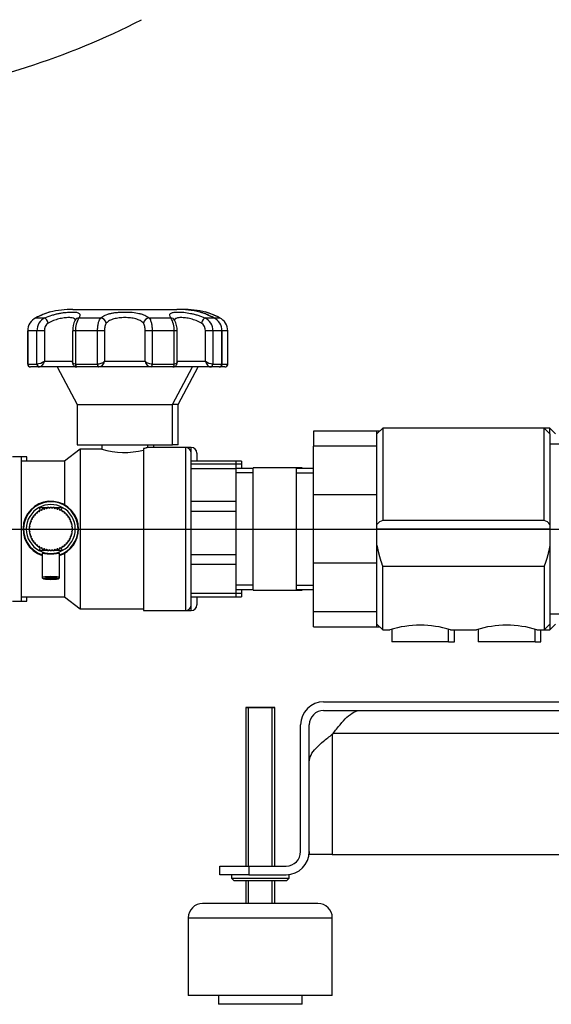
# Model space of a CAD drawing. Extents: x -132501 to 411300, y -42818 to 427495.
# Tile 322 of 330: x 250614 to 250798, y 242844 to 243186. Entities that reach past the tile are written whole.
import ezdxf

# ---------------------------------------------------------------- set-up
doc = ezdxf.new("R2010")
doc.units = 0
doc.header["$LTSCALE"] = 50
doc.linetypes.add('CENTER2', pattern=[28.575, 19.05, -3.175, 3.175, -3.175])
for name, color, linetype in [('1_ZOLL_OVALFLANS', 7, 'CONTINUOUS'), ('91040183_---', 7, 'CONTINUOUS'), ('96052833_-_FT_DO', 7, 'CONTINUOUS'), ('96055565_-_VIBRA', 7, 'CONTINUOUS'), ('96308586', 7, 'CONTINUOUS'), ('96400418_FT_STRE', 7, 'CONTINUOUS'), ('96871164_DD_18_P', 7, 'CONTINUOUS'), ('97823497_-_HAHN-', 7, 'CONTINUOUS'), ('97823500_-_VENTI', 7, 'CONTINUOUS'), ('__DEFILE04.EMEA.', 7, 'CONTINUOUS'), ('BOLZEN_DIN_976_1', 7, 'CONTINUOUS'), ('CRIE_5-4_A_FLEXI', 7, 'CONTINUOUS'), ('Default', 7, 'CONTINUOUS'), ('SCHEIBE_DIN_125_', 7, 'CONTINUOUS')]:
    doc.layers.add(name, color=color, linetype=linetype)

# ---------------------------------------------------------------- blocks, each defined once
blk = doc.blocks.new('SEANNOT_GROUP4')
at = {"layer": 'Default', "color": 7, "linetype": 'CENTER2'}
blk.add_line((208.968, 171.896), (280.868, 171.896), dxfattribs=at)
blk = doc.blocks.new('SE2')
at = {"layer": '1_ZOLL_OVALFLANS', "color": 7, "linetype": 'Continuous'}
for p, q in [((231.618, 175.296), (231.618, 174.772)), ((233.818, 175.296), (231.618, 175.296)), ((233.818, 174.772), (233.818, 175.296)), ((231.618, 173.08), (231.618, 174.772)), ((233.818, 174.772), (231.618, 174.772)), ((233.818, 173.08), (233.818, 174.772)), ((231.618, 170.712), (231.618, 173.08)), ((233.818, 173.08), (231.618, 173.08)), ((233.818, 170.712), (233.818, 173.08)), ((231.618, 169.02), (231.618, 170.712)), ((233.818, 170.712), (231.618, 170.712)), ((233.818, 169.02), (233.818, 170.712)), ((231.618, 168.496), (231.618, 169.02)), ((233.818, 169.02), (231.618, 169.02)), ((233.818, 168.496), (233.818, 169.02)), ((231.618, 168.496), (233.818, 168.496))]:
    blk.add_line(p, q, dxfattribs=at)
at = {"layer": '91040183_---', "color": 7, "linetype": 'Continuous'}
for p, q in [((234.018, 175.396), (233.818, 175.196)), ((234.018, 175.396), (234.018, 172.189)), ((239.618, 175.396), (234.018, 175.396)), ((239.618, 172.189), (239.618, 175.396)), ((239.818, 175.196), (239.618, 175.396)), ((239.818, 175.196), (239.818, 172.056)), ((239.618, 172.189), (234.018, 172.189)), ((239.818, 172.056), (239.818, 171.896)), ((239.818, 171.896), (233.818, 171.896)), ((239.818, 171.896), (239.818, 171.324)), ((239.818, 171.324), (239.818, 168.596)), ((234.018, 168.396), (234.018, 170.597)), ((239.618, 170.597), (234.018, 170.597)), ((239.618, 170.597), (239.618, 168.396)), ((233.818, 168.596), (234.018, 168.396)), ((239.618, 168.396), (239.818, 168.596)), ((234.018, 168.396), (234.268, 168.396)), ((234.333, 168.414), (234.333, 167.976)), ((236.303, 167.976), (236.303, 168.415)), ((236.368, 168.396), (237.268, 168.396)), ((237.333, 168.414), (237.333, 167.976)), ((239.303, 167.976), (239.303, 168.415)), ((239.368, 168.396), (239.618, 168.396)), ((236.303, 167.976), (234.333, 167.976)), ((239.303, 167.976), (237.333, 167.976))]:
    blk.add_line(p, q, dxfattribs=at)
for centre, radius, start, end in [((234.085, 171.873), 0.323, 101.8952, 145.5971), ((239.552, 171.873), 0.323, 34.4029, 78.1048), ((235.318, 165.054), 3.503, 72.5581, 107.4419), ((238.318, 165.054), 3.503, 72.5581, 107.4419)]:
    blk.add_arc(centre, radius, start, end, dxfattribs=at)
for points in [[(233.818, 171.324), (233.843, 171.184), (233.874, 171.042), (233.914, 170.897), (233.962, 170.749), (234.018, 170.597)], [(239.818, 171.324), (239.794, 171.184), (239.762, 171.042), (239.723, 170.897), (239.675, 170.749), (239.618, 170.597)]]:
    blk.add_open_spline(points, degree=5, dxfattribs=at)
at = {"layer": '96052833_-_FT_DO', "color": 7, "linetype": 'Continuous'}
for p, q in [((229.518, 173.991), (228.918, 173.991)), ((229.518, 169.776), (229.518, 174.016)), ((231.018, 174.016), (229.518, 174.016)), ((231.018, 174.016), (231.018, 169.776)), ((231.618, 173.991), (231.018, 173.991)), ((229.518, 173.844), (228.918, 173.844)), ((231.018, 173.844), (231.618, 173.844)), ((229.518, 169.948), (228.918, 169.948)), ((231.018, 169.948), (231.618, 169.948)), ((228.918, 169.8), (229.518, 169.8)), ((229.518, 169.776), (231.018, 169.776)), ((231.018, 169.8), (231.618, 169.8))]:
    blk.add_line(p, q, dxfattribs=at)
at = {"layer": '96055565_-_VIBRA', "color": 7, "linetype": 'Continuous'}
for p, q in [((231.768, 158.896), (227.768, 158.896)), ((227.268, 158.396), (232.268, 158.396)), ((227.268, 158.396), (227.268, 155.696)), ((232.268, 155.696), (232.268, 158.396)), ((232.268, 155.696), (227.268, 155.696)), ((228.318, 155.696), (228.318, 155.396)), ((231.218, 155.396), (231.218, 155.696)), ((231.218, 155.396), (228.318, 155.396))]:
    blk.add_line(p, q, dxfattribs=at)
for centre, start, end in [((227.768, 158.396), 90, 180), ((231.768, 158.396), 0, 90)]:
    blk.add_arc(centre, 0.5, start, end, dxfattribs=at)
at = {"layer": '96308586', "color": 7, "linetype": 'Continuous'}
for p, q in [((231.968, 165.896), (263.868, 165.896)), ((231.968, 165.596), (263.868, 165.596)), ((231.168, 160.696), (231.168, 165.096)), ((231.468, 160.696), (231.468, 165.096)), ((228.368, 159.896), (228.368, 160.196)), ((228.368, 160.196), (229.368, 160.196)), ((229.368, 160.196), (229.368, 159.896)), ((229.368, 160.196), (230.668, 160.196)), ((229.368, 159.896), (228.368, 159.896)), ((229.368, 159.896), (230.668, 159.896))]:
    blk.add_line(p, q, dxfattribs=at)
for centre, radius, start, end in [((231.968, 165.096), 0.8, 90, 180), ((231.968, 165.096), 0.5, 90, 180), ((230.668, 160.696), 0.8, 270, 0), ((230.668, 160.696), 0.5, 270, 0)]:
    blk.add_arc(centre, radius, start, end, dxfattribs=at)
at = {"layer": '96400418_FT_STRE', "color": 7, "linetype": 'Continuous'}
for p, q in [((232.268, 164.77), (232.294, 164.796)), ((232.268, 164.77), (232.268, 160.596)), ((263.543, 164.796), (232.294, 164.796)), ((231.468, 160.696), (231.468, 160.596)), ((232.268, 160.596), (231.468, 160.596)), ((232.268, 160.596), (263.568, 160.596))]:
    blk.add_line(p, q, dxfattribs=at)
for points in [[(232.294, 164.796), (232.374, 164.901), (232.455, 165.005), (232.615, 165.199), (232.695, 165.288), (232.855, 165.436), (232.936, 165.495), (233.096, 165.575), (233.176, 165.596), (233.256, 165.596)], [(231.468, 163.808), (231.468, 163.888), (231.489, 163.968), (231.569, 164.129), (231.629, 164.209), (231.777, 164.369), (231.865, 164.449), (232.059, 164.61), (232.164, 164.69), (232.268, 164.77)]]:
    blk.add_open_spline(points, degree=3, knots=[0, 0, 0, 0, 0.25, 0.25, 0.5, 0.5, 0.75, 0.75, 1, 1, 1, 1], dxfattribs=at)
at = {"layer": '96871164_DD_18_P', "color": 7, "linetype": 'Continuous'}
blk.add_arc((213.831, 212.513), 25.8, 278.0533, 297.2506, dxfattribs=at)
at = {"layer": '97823497_-_HAHN-', "color": 7, "linetype": 'Continuous'}
for p, q in [((223.268, 179.521), (226.868, 179.521)), ((221.979, 179.229), (222.293, 179.229)), ((223.475, 179.229), (224.233, 179.229)), ((225.904, 179.229), (226.662, 179.229)), ((227.844, 179.229), (228.157, 179.229)), ((221.692, 178.77), (221.699, 178.77)), ((221.692, 178.77), (221.692, 177.625)), ((221.699, 178.77), (221.699, 177.621)), ((222.016, 178.77), (221.699, 178.77)), ((222.016, 177.621), (222.016, 178.77)), ((222.275, 178.77), (222.016, 178.77)), ((222.275, 178.77), (222.275, 177.721)), ((223.356, 178.77), (223.254, 178.77)), ((223.254, 178.77), (223.254, 177.677)), ((224.121, 178.77), (223.356, 178.77)), ((223.356, 178.77), (223.356, 177.621)), ((224.121, 177.621), (224.121, 178.77)), ((224.363, 178.77), (224.121, 178.77)), ((224.363, 178.77), (224.363, 177.721)), ((225.774, 177.721), (225.774, 178.77)), ((226.016, 178.77), (225.774, 178.77)), ((226.016, 178.77), (226.016, 177.621)), ((226.781, 178.77), (226.016, 178.77)), ((226.781, 177.621), (226.781, 178.77)), ((226.883, 178.77), (226.781, 178.77)), ((226.883, 177.677), (226.883, 178.77)), ((227.862, 177.721), (227.862, 178.77)), ((228.121, 178.77), (227.862, 178.77)), ((228.438, 178.77), (228.121, 178.77)), ((228.121, 178.77), (228.121, 177.621)), ((228.438, 177.621), (228.438, 178.77)), ((228.438, 178.77), (228.445, 178.77)), ((228.445, 177.625), (228.445, 178.77)), ((221.699, 177.621), (221.7, 177.621)), ((221.7, 177.621), (222.015, 177.621)), ((222.102, 177.521), (221.796, 177.521)), ((222.015, 177.621), (222.016, 177.621)), ((223.402, 177.521), (222.102, 177.521)), ((222.104, 177.521), (222.102, 177.521)), ((222.275, 177.721), (223.254, 177.721)), ((222.718, 177.521), (223.418, 176.221)), ((223.356, 177.621), (223.358, 177.621)), ((223.358, 177.621), (224.119, 177.621)), ((223.403, 177.521), (223.407, 177.521)), ((224.146, 177.521), (223.407, 177.521)), ((224.119, 177.621), (224.121, 177.621)), ((225.991, 177.521), (224.146, 177.521)), ((224.15, 177.521), (224.146, 177.521)), ((224.363, 177.721), (225.774, 177.721)), ((225.991, 177.521), (225.987, 177.521)), ((226.73, 177.521), (225.991, 177.521)), ((226.016, 177.621), (226.018, 177.621)), ((226.018, 177.621), (226.779, 177.621)), ((226.718, 176.221), (227.418, 177.521)), ((228.035, 177.521), (226.727, 177.521)), ((226.734, 177.521), (226.73, 177.521)), ((226.779, 177.621), (226.781, 177.621)), ((226.883, 177.721), (227.862, 177.721)), ((228.033, 177.521), (228.035, 177.521)), ((228.341, 177.521), (228.035, 177.521)), ((228.121, 177.621), (228.122, 177.621)), ((228.122, 177.621), (228.437, 177.621)), ((228.341, 177.522), (228.342, 177.522)), ((228.342, 177.522), (228.349, 177.523)), ((228.437, 177.621), (228.438, 177.621)), ((223.418, 176.221), (226.718, 176.221)), ((223.418, 176.221), (223.418, 174.821)), ((226.718, 174.821), (226.718, 176.221)), ((223.518, 174.671), (222.968, 174.246)), ((223.418, 174.821), (226.718, 174.821)), ((223.518, 174.671), (223.518, 169.121)), ((224.274, 174.671), (223.518, 174.671)), ((224.268, 174.821), (224.268, 174.669)), ((225.718, 174.687), (225.718, 169.066)), ((227.168, 174.726), (225.859, 174.726)), ((225.868, 174.723), (225.868, 174.821)), ((227.168, 174.726), (227.168, 169.066)), ((221.468, 174.396), (221.168, 174.396)), ((221.468, 174.396), (221.468, 169.396)), ((227.368, 169.266), (227.368, 174.526)), ((222.968, 174.246), (221.468, 174.246)), ((222.968, 174.246), (222.968, 172.739)), ((228.918, 174.247), (227.368, 174.247)), ((228.918, 174.246), (227.368, 174.246)), ((227.368, 174.157), (228.918, 174.157)), ((228.918, 173.99), (227.368, 173.99)), ((228.918, 174.246), (228.918, 174.247)), ((228.918, 174.246), (228.918, 174.157)), ((228.918, 174.157), (228.918, 173.99)), ((228.918, 173.99), (228.918, 172.868)), ((227.368, 172.868), (228.918, 172.868)), ((228.918, 172.868), (228.918, 172.507)), ((228.918, 172.507), (227.368, 172.507)), ((228.918, 172.507), (228.918, 171.01)), ((222.968, 171.053), (222.968, 169.546)), ((227.368, 171.01), (228.918, 171.01)), ((228.918, 171.01), (228.918, 170.666)), ((228.918, 170.666), (227.368, 170.666)), ((228.918, 170.666), (228.918, 169.671)), ((221.468, 169.546), (222.968, 169.546)), ((222.968, 169.546), (223.518, 169.121)), ((227.368, 169.671), (228.918, 169.671)), ((227.368, 169.545), (228.918, 169.545)), ((228.918, 169.671), (228.918, 169.545)), ((221.168, 169.396), (221.468, 169.396)), ((223.518, 169.121), (225.718, 169.121)), ((225.718, 169.066), (227.168, 169.066))]:
    blk.add_line(p, q, dxfattribs=at)
for centre, radius, start, end in [((223.268, 176.021), 3.5, 90, 103.2742), ((226.868, 176.021), 3.5, 76.7256, 90), ((222.205, 178.776), 0.506, 116.4716, 180.6058), ((223.59, 175.975), 3.631, 107.916, 116.3297), ((222.511, 178.784), 0.495, 116.0679, 181.5865), ((223.967, 178.805), 0.711, 151.393, 182.7467), ((224.16, 178.806), 0.805, 148.3008, 182.5138), ((225.97, 178.804), 0.811, 357.6209, 31.5646), ((226.141, 178.793), 0.742, 358.2448, 28.2718), ((226.547, 175.975), 3.631, 63.6703, 72.084), ((227.627, 178.785), 0.494, 358.3344, 64.0112), ((227.931, 178.776), 0.506, 359.4244, 63.4982), ((222.581, 178.79), 0.306, 123.6525, 183.7316), ((227.556, 178.79), 0.306, 356.2693, 56.3467), ((221.796, 177.624), 0.103, 178.8278, 269.585), ((221.895, 178.321), 0.71, 279.8062, 302.3654), ((224.135, 177.75), 0.23, 273.7037, 352.635), ((226.002, 177.75), 0.23, 187.365, 266.2963), ((228.242, 178.321), 0.71, 237.6346, 260.1938), ((225.066, 177.317), 2.763, 253.225, 283.6565), ((227.168, 174.526), 0.2, 0, 90), ((222.498, 171.896), 0.965, 0, 252.0822), ((222.498, 171.896), 0.965, 60.8534, 64.6967), ((222.498, 171.896), 0.965, 288.3071, 0), ((222.498, 171.896), 0.965, 291.4745, 299.1466), ((227.168, 169.266), 0.2, 270, 0)]:
    blk.add_arc(centre, radius, start, end, dxfattribs=at)
for centre, major_axis, ratio, start_param, end_param in [((222.363, 179.045), (-0.079, 0.184), 0.224133, 4.615652, 6.077387), ((223.515, 179.045), (0.173, -0.1), 0.894335, 2.254289, 3.141435), ((224.253, 179.045), (0.127, -0.155), 0.790877, 0.997104, 2.458838), ((225.883, 179.045), (0.127, 0.155), 0.790877, 0.682755, 2.144489), ((226.622, 179.045), (-0.173, -0.1), 0.894335, 3.138378, 4.028896), ((226.622, 179.045), (-0.173, -0.1), 0.894335, 3.109513, 3.138378), ((227.774, 179.045), (0.079, 0.184), 0.224133, 0.205799, 1.667533), ((221.795, 177.621), (0.0075, 0.0997), 0.962463, 1.643024, 3.163797), ((221.796, 177.621), (0, 0.1), 0.9625, 1.570796, 2.756927), ((221.796, 177.621), (0, 0.1), 0.9625, 3.102861, 3.141593), ((222.102, 177.621), (0, -0.1), 0.872415, 4.712389, 6.283185), ((222.103, 177.621), (-0.0042, 0.0999), 0.871942, 1.534547, 3.106002), ((223.405, 177.621), (0.0023, 0.1), 0.489186, 1.582211, 3.153666), ((223.407, 177.621), (0, 0.1), 0.488765, 1.570796, 3.141593), ((224.146, 177.621), (0, -0.1), 0.271282, 4.712389, 6.283185), ((224.148, 177.621), (-0.0021, 0.1), 0.270649, 1.565075, 3.13653), ((225.989, 177.621), (0.0021, 0.1), 0.270649, 3.146655, 4.71811), ((225.991, 177.621), (0, 0.1), 0.271282, 3.141593, 4.712389), ((226.73, 177.621), (0, -0.1), 0.488765, 0, 1.570796), ((226.732, 177.621), (-0.0023, 0.1), 0.489186, 3.12952, 4.700975), ((228.034, 177.621), (0.0042, 0.0999), 0.871942, 3.177183, 4.748639), ((228.035, 177.621), (0, 0.1), 0.872415, 3.141593, 4.712389), ((228.341, 177.621), (0, -0.1), 0.9625, 0, 1.570796), ((228.341, 177.621), (-0.0075, 0.0997), 0.962463, 3.068706, 4.640162)]:
    blk.add_ellipse(centre, major_axis=major_axis, ratio=ratio, start_param=start_param, end_param=end_param, dxfattribs=at)
for points, knots in [([(222.456, 179.425), (222.456, 179.425), (222.451, 179.423), (222.42, 179.413), (222.334, 179.383), (222.189, 179.326), (222.051, 179.267), (221.971, 179.226), (221.953, 179.216)], [0.2204561, 0.2204561, 0.2204561, 0.2204561, 0.2632458, 0.3906663, 0.5716217, 0.7595306, 0.9531117, 1, 1, 1, 1]), ([(222.293, 179.229), (222.371, 179.263), (222.452, 179.292), (222.576, 179.33), (222.619, 179.342), (222.702, 179.363), (222.744, 179.373), (222.826, 179.389), (222.867, 179.396), (222.948, 179.408), (222.988, 179.414), (223.063, 179.421), (223.099, 179.424), (223.169, 179.428), (223.202, 179.429), (223.294, 179.429), (223.346, 179.426), (223.431, 179.41), (223.461, 179.398), (223.491, 179.373), (223.498, 179.363), (223.507, 179.342), (223.509, 179.331), (223.508, 179.305), (223.504, 179.292), (223.493, 179.262), (223.485, 179.246), (223.475, 179.229)], [0, 0, 0, 0, 0.125, 0.125, 0.1875, 0.1875, 0.25, 0.25, 0.3125, 0.3125, 0.375, 0.375, 0.4375, 0.4375, 0.5, 0.5, 0.625, 0.625, 0.75, 0.75, 0.8125, 0.8125, 0.875, 0.875, 0.9375, 0.9375, 1, 1, 1, 1]), ([(223.344, 179.129), (223.344, 179.129), (223.344, 179.129), (223.344, 179.142), (223.342, 179.152), (223.334, 179.172), (223.327, 179.181), (223.303, 179.205), (223.278, 179.216), (223.211, 179.231), (223.171, 179.235), (223.1, 179.235), (223.074, 179.234), (223.021, 179.23), (222.993, 179.227), (222.936, 179.22), (222.905, 179.215), (222.844, 179.203), (222.813, 179.197), (222.75, 179.181), (222.719, 179.172), (222.655, 179.152), (222.623, 179.141), (222.529, 179.105), (222.469, 179.077), (222.411, 179.045)], [0.1235657, 0.1235657, 0.1235657, 0.1235657, 0.125, 0.125, 0.1875, 0.1875, 0.25, 0.25, 0.375, 0.375, 0.5, 0.5, 0.5625, 0.5625, 0.625, 0.625, 0.6875, 0.6875, 0.75, 0.75, 0.8125, 0.8125, 0.875, 0.875, 1, 1, 1, 1]), ([(224.121, 178.77), (224.121, 178.819), (224.123, 178.867), (224.13, 178.937), (224.133, 178.96), (224.139, 179.003), (224.143, 179.024), (224.153, 179.065), (224.158, 179.084), (224.169, 179.12), (224.176, 179.137), (224.197, 179.184), (224.214, 179.209), (224.233, 179.229)], [0, 0, 0, 0, 0.25, 0.25, 0.375, 0.375, 0.5, 0.5, 0.625, 0.625, 0.75, 0.75, 1, 1, 1, 1]), ([(224.233, 179.229), (224.273, 179.263), (224.322, 179.292), (224.409, 179.33), (224.44, 179.342), (224.506, 179.363), (224.54, 179.373), (224.612, 179.389), (224.65, 179.396), (224.729, 179.408), (224.77, 179.414), (224.853, 179.421), (224.895, 179.424), (224.98, 179.428), (225.024, 179.429), (225.155, 179.429), (225.24, 179.426), (225.408, 179.41), (225.486, 179.398), (225.595, 179.373), (225.631, 179.363), (225.696, 179.342), (225.727, 179.331), (225.785, 179.305), (225.811, 179.292), (225.861, 179.262), (225.884, 179.246), (225.904, 179.229)], [0, 0, 0, 0, 0.125, 0.125, 0.1875, 0.1875, 0.25, 0.25, 0.3125, 0.3125, 0.375, 0.375, 0.4375, 0.4375, 0.5, 0.5, 0.625, 0.625, 0.75, 0.75, 0.8125, 0.8125, 0.875, 0.875, 0.9375, 0.9375, 1, 1, 1, 1]), ([(225.712, 179.045), (225.681, 179.077), (225.643, 179.106), (225.577, 179.142), (225.554, 179.152), (225.503, 179.172), (225.476, 179.181), (225.391, 179.205), (225.331, 179.216), (225.201, 179.231), (225.135, 179.235), (225.034, 179.235), (225, 179.234), (224.934, 179.23), (224.902, 179.227), (224.838, 179.22), (224.806, 179.215), (224.745, 179.203), (224.716, 179.197), (224.66, 179.181), (224.633, 179.172), (224.583, 179.152), (224.559, 179.141), (224.493, 179.105), (224.456, 179.077), (224.425, 179.045)], [0, 0, 0, 0, 0.125, 0.125, 0.1875, 0.1875, 0.25, 0.25, 0.375, 0.375, 0.5, 0.5, 0.5625, 0.5625, 0.625, 0.625, 0.6875, 0.6875, 0.75, 0.75, 0.8125, 0.8125, 0.875, 0.875, 1, 1, 1, 1]), ([(225.904, 179.229), (225.923, 179.209), (225.939, 179.184), (225.961, 179.138), (225.967, 179.121), (225.979, 179.085), (225.984, 179.065), (225.993, 179.025), (225.997, 179.004), (226.004, 178.96), (226.007, 178.937), (226.011, 178.891), (226.013, 178.867), (226.015, 178.819), (226.016, 178.795), (226.016, 178.77)], [0, 0, 0, 0, 0.25, 0.25, 0.375, 0.375, 0.5, 0.5, 0.625, 0.625, 0.75, 0.75, 0.875, 0.875, 1, 1, 1, 1]), ([(226.662, 179.229), (226.641, 179.263), (226.63, 179.292), (226.628, 179.33), (226.63, 179.342), (226.639, 179.363), (226.646, 179.373), (226.665, 179.389), (226.678, 179.396), (226.709, 179.408), (226.727, 179.414), (226.769, 179.421), (226.792, 179.424), (226.844, 179.428), (226.873, 179.429), (226.965, 179.429), (227.034, 179.426), (227.187, 179.41), (227.267, 179.398), (227.391, 179.373), (227.434, 179.363), (227.517, 179.342), (227.559, 179.331), (227.642, 179.305), (227.683, 179.292), (227.765, 179.262), (227.805, 179.246), (227.844, 179.229)], [0, 0, 0, 0, 0.125, 0.125, 0.1875, 0.1875, 0.25, 0.25, 0.3125, 0.3125, 0.375, 0.375, 0.4375, 0.4375, 0.5, 0.5, 0.625, 0.625, 0.75, 0.75, 0.8125, 0.8125, 0.875, 0.875, 0.9375, 0.9375, 1, 1, 1, 1]), ([(226.799, 179.141), (226.795, 179.147), (226.79, 179.154), (226.79, 179.156), (226.79, 179.157)], [0, 0, 0, 0, 0.2879584, 0.4053591, 0.4053591, 0.4053591, 0.4053591]), ([(227.726, 179.045), (227.668, 179.077), (227.606, 179.106), (227.513, 179.142), (227.481, 179.152), (227.418, 179.172), (227.386, 179.181), (227.291, 179.205), (227.23, 179.216), (227.113, 179.231), (227.06, 179.235), (226.989, 179.235), (226.967, 179.234), (226.926, 179.23), (226.908, 179.227), (226.875, 179.22), (226.86, 179.215), (226.835, 179.203), (226.825, 179.197), (226.809, 179.181), (226.803, 179.172), (226.797, 179.157), (226.795, 179.151), (226.795, 179.146)], [0, 0, 0, 0, 0.125, 0.125, 0.1875, 0.1875, 0.25, 0.25, 0.375, 0.375, 0.5, 0.5, 0.5625, 0.5625, 0.625, 0.625, 0.6875, 0.6875, 0.75, 0.75, 0.8125, 0.8125, 0.8452941, 0.8452941, 0.8452941, 0.8452941]), ([(228.133, 179.24), (228.096, 179.258), (228, 179.305), (227.857, 179.363), (227.737, 179.407), (227.691, 179.421), (227.681, 179.425), (227.681, 179.425), (227.681, 179.425)], [0, 0, 0, 0, 0.1028933, 0.3161601, 0.5180071, 0.7118699, 0.7601827, 0.7682572, 0.7682572, 0.7682572, 0.7682572]), ([(224.425, 179.045), (224.413, 179.033), (224.403, 179.015), (224.387, 178.975), (224.381, 178.952), (224.371, 178.904), (224.368, 178.878), (224.364, 178.825), (224.363, 178.798), (224.363, 178.77)], [0, 0, 0, 0, 0.25, 0.25, 0.5, 0.5, 0.75, 0.75, 1, 1, 1, 1]), ([(225.774, 178.77), (225.774, 178.798), (225.773, 178.825), (225.769, 178.878), (225.765, 178.904), (225.756, 178.953), (225.75, 178.975), (225.734, 179.016), (225.724, 179.033), (225.712, 179.045)], [0, 0, 0, 0, 0.25, 0.25, 0.5, 0.5, 0.75, 0.75, 1, 1, 1, 1]), ([(222.275, 177.721), (222.257, 177.671), (222.23, 177.621), (222.167, 177.546), (222.132, 177.522), (222.104, 177.521)], [0, 0, 0, 0, 0.5, 0.5, 1, 1, 1, 1]), ([(223.356, 177.621), (223.309, 177.622), (223.275, 177.634), (223.256, 177.66), (223.254, 177.668), (223.254, 177.677)], [0, 0, 0, 0, 0.5, 0.5, 0.696313, 0.696313, 0.696313, 0.696313]), ([(223.256, 177.678), (223.256, 177.661), (223.256, 177.63), (223.279, 177.581), (223.32, 177.542), (223.366, 177.522), (223.393, 177.523), (223.403, 177.524)], [0, 0, 0, 0, 0.196046, 0.429636, 0.654844, 0.89225, 1, 1, 1, 1]), ([(224.363, 177.721), (224.347, 177.696), (224.315, 177.671), (224.228, 177.634), (224.173, 177.622), (224.121, 177.621)], [0, 0, 0, 0, 0.5, 0.5, 1, 1, 1, 1]), ([(226.016, 177.621), (225.964, 177.622), (225.909, 177.634), (225.821, 177.671), (225.79, 177.696), (225.774, 177.721)], [0, 0, 0, 0, 0.5, 0.5, 1, 1, 1, 1]), ([(226.735, 177.523), (226.743, 177.523), (226.768, 177.522), (226.813, 177.54), (226.855, 177.577), (226.878, 177.625), (226.885, 177.661), (226.883, 177.678), (226.883, 177.679)], [0, 0, 0, 0, 0.087034, 0.316646, 0.557897, 0.767914, 0.983926, 1, 1, 1, 1]), ([(226.883, 177.677), (226.883, 177.668), (226.881, 177.66), (226.861, 177.634), (226.828, 177.622), (226.781, 177.621)], [0.3007654, 0.3007654, 0.3007654, 0.3007654, 0.5, 0.5, 1, 1, 1, 1]), ([(227.862, 177.721), (227.88, 177.671), (227.907, 177.621), (227.97, 177.546), (228.005, 177.522), (228.033, 177.521)], [0, 0, 0, 0, 0.5, 0.5, 1, 1, 1, 1]), ([(228.35, 177.522), (228.353, 177.522), (228.368, 177.522), (228.396, 177.534), (228.424, 177.558), (228.44, 177.589), (228.446, 177.613), (228.445, 177.624), (228.445, 177.625)], [0, 0, 0, 0, 0.065962, 0.302119, 0.544367, 0.776838, 0.971152, 1, 1, 1, 1]), ([(225.868, 174.726), (225.868, 174.726), (225.865, 174.725), (225.852, 174.721), (225.843, 174.719), (225.823, 174.714), (225.816, 174.712), (225.801, 174.708), (225.792, 174.705), (225.764, 174.698), (225.742, 174.693), (225.718, 174.687)], [0.5003049, 0.5003049, 0.5003049, 0.5003049, 0.625, 0.625, 0.75, 0.75, 0.8125, 0.8125, 0.875, 0.875, 1, 1, 1, 1])]:
    blk.add_open_spline(points, degree=3, knots=knots, dxfattribs=at)
blk.add_open_spline([(223.346, 179.156), (223.345, 179.156), (223.343, 179.152), (223.341, 179.144)], degree=3, dxfattribs=at)
at = {"layer": '97823500_-_VENTI', "color": 7, "linetype": 'Continuous'}
for p, q in [((222.098, 172.646), (222.898, 172.646)), ((222.898, 171.146), (222.098, 171.146)), ((222.202, 171.052), (222.202, 170.203)), ((222.802, 170.203), (222.802, 171.054))]:
    blk.add_line(p, q, dxfattribs=at)
for centre, radius, start, end in [((222.498, 171.896), 0.945, 0, 251.6847), ((222.498, 171.896), 0.945, 0, 251.6797), ((222.498, 171.896), 0.85, 118.0725, 241.9275), ((222.498, 171.896), 0.85, 61.9275, 118.0725), ((228.296, 174.194), 6.388, 194.022, 194.9485), ((222.267, 172.609), 0.025, 198.955, 17.045), ((222.498, 171.896), 0.75, 102.7099, 106.0901), ((222.358, 172.633), 0.025, 191.755, 9.845), ((222.498, 171.896), 0.75, 95.5099, 98.8901), ((222.451, 172.644), 0.025, 184.555, 2.645), ((222.498, 171.896), 0.75, 88.3099, 91.6901), ((222.545, 172.644), 0.025, 177.355, 355.445), ((222.498, 171.896), 0.75, 81.1099, 84.4901), ((222.639, 172.633), 0.025, 170.155, 348.245), ((222.498, 171.896), 0.75, 73.9099, 77.2901), ((222.73, 172.609), 0.025, 162.955, 341.045), ((216.701, 174.194), 6.388, 345.0515, 345.978), ((222.498, 171.896), 0.85, 298.0725, 61.9275), ((222.498, 171.896), 0.75, 149.2901, 153.1099), ((221.841, 172.257), 0.025, 242.155, 60.245), ((222.498, 171.896), 0.75, 145.9099, 149.2901), ((222.498, 171.896), 0.75, 142.0901, 145.9099), ((221.892, 172.337), 0.025, 234.955, 53.045), ((222.498, 171.896), 0.75, 138.7099, 142.0901), ((222.498, 171.896), 0.75, 134.8901, 138.7099), ((221.952, 172.409), 0.025, 227.755, 45.845), ((222.498, 171.896), 0.75, 131.5099, 134.8901), ((222.498, 171.896), 0.75, 127.6901, 131.5099), ((222.02, 172.474), 0.025, 220.555, 38.645), ((222.498, 171.896), 0.75, 124.3099, 127.6901), ((222.498, 171.896), 0.75, 119.9264, 124.3099), ((222.097, 172.529), 0.025, 213.355, 31.445), ((222.498, 171.896), 0.75, 117.1099, 120.4901), ((222.179, 172.575), 0.025, 206.155, 24.245), ((222.498, 171.896), 0.75, 109.9099, 113.2901), ((222.498, 171.896), 0.75, 66.7099, 70.0901), ((222.818, 172.575), 0.025, 155.755, 333.845), ((222.498, 171.896), 0.75, 59.5099, 62.8901), ((222.498, 171.896), 0.75, 55.6901, 60.0736), ((222.9, 172.529), 0.025, 148.555, 326.645), ((222.498, 171.896), 0.75, 52.3099, 55.6901), ((222.976, 172.474), 0.025, 141.355, 319.445), ((222.498, 171.896), 0.75, 48.4901, 52.3099), ((222.498, 171.896), 0.75, 45.1099, 48.4901), ((223.045, 172.409), 0.025, 134.155, 312.245), ((222.498, 171.896), 0.75, 41.2901, 45.1099), ((222.498, 171.896), 0.75, 37.9099, 41.2901), ((223.105, 172.337), 0.025, 126.955, 305.045), ((222.498, 171.896), 0.75, 34.0901, 37.9099), ((222.498, 171.896), 0.75, 30.7099, 34.0901), ((223.156, 172.257), 0.025, 119.755, 297.845), ((222.498, 171.896), 0.75, 26.8901, 30.7099), ((222.498, 171.896), 0.75, 174.7099, 178.0901), ((222.498, 171.896), 0.75, 170.8901, 174.7099), ((221.754, 171.99), 0.025, 263.755, 81.845), ((222.498, 171.896), 0.75, 167.5099, 170.8901), ((222.498, 171.896), 0.75, 163.6901, 167.5099), ((221.772, 172.082), 0.025, 256.555, 74.645), ((222.498, 171.896), 0.75, 160.3099, 163.6901), ((222.498, 171.896), 0.75, 156.4901, 160.3099), ((221.801, 172.172), 0.025, 249.355, 67.445), ((222.498, 171.896), 0.75, 153.1099, 156.4901), ((222.498, 171.896), 0.75, 23.5099, 26.8901), ((223.196, 172.172), 0.025, 112.555, 290.645), ((222.498, 171.896), 0.75, 19.6901, 23.5099), ((223.225, 172.082), 0.025, 105.355, 283.445), ((222.498, 171.896), 0.75, 16.3099, 19.6901), ((223.242, 171.99), 0.025, 98.155, 276.245), ((222.498, 171.896), 0.75, 12.4901, 16.3099), ((222.498, 171.896), 0.75, 9.1099, 12.4901), ((222.498, 171.896), 0.75, 5.2901, 9.1099), ((222.498, 171.896), 0.75, 1.9099, 5.2901), ((222.498, 171.896), 0.75, 178.0901, 181.9099), ((221.748, 171.896), 0.025, 270.955, 89.045), ((222.498, 171.896), 0.75, 181.9099, 185.2901), ((222.498, 171.896), 0.75, 185.2901, 189.1099), ((221.754, 171.802), 0.025, 278.155, 96.245), ((222.498, 171.896), 0.75, 189.1099, 192.4901), ((222.498, 171.896), 0.75, 192.4901, 196.3099), ((221.772, 171.709), 0.025, 285.355, 103.445), ((222.498, 171.896), 0.75, 196.3099, 199.6901), ((221.801, 171.62), 0.025, 292.555, 110.645), ((222.498, 171.896), 0.75, 199.6901, 203.5099), ((222.498, 171.896), 0.75, 203.5099, 206.8901), ((222.498, 171.896), 0.945, 288.719, 0), ((222.498, 171.896), 0.945, 288.7139, 0), ((222.498, 171.896), 0.75, 333.1099, 336.4901), ((223.196, 171.62), 0.025, 69.355, 247.445), ((222.498, 171.896), 0.75, 336.4901, 340.3099), ((223.225, 171.709), 0.025, 76.555, 254.645), ((222.498, 171.896), 0.75, 340.3099, 343.6901), ((223.242, 171.802), 0.025, 83.755, 261.845), ((222.498, 171.896), 0.75, 343.6901, 347.5099), ((223.248, 171.896), 0.025, 90.955, 269.045), ((222.498, 171.896), 0.75, 347.5099, 350.8901), ((222.498, 171.896), 0.75, 350.8901, 354.7099), ((222.498, 171.896), 0.75, 354.7099, 358.0901), ((222.498, 171.896), 0.75, 358.0901, 1.9099), ((221.841, 171.535), 0.025, 299.755, 117.845), ((222.498, 171.896), 0.75, 206.8901, 210.7099), ((222.498, 171.896), 0.75, 210.7099, 214.0901), ((221.892, 171.455), 0.025, 306.955, 125.045), ((222.498, 171.896), 0.75, 214.0901, 217.9099), ((222.498, 171.896), 0.75, 217.9099, 221.2901), ((221.952, 171.383), 0.025, 314.155, 132.245), ((222.498, 171.896), 0.75, 221.2901, 225.1099), ((222.498, 171.896), 0.75, 225.1099, 228.4901), ((222.02, 171.318), 0.025, 321.355, 139.445), ((222.498, 171.896), 0.75, 228.4901, 232.3099), ((222.498, 171.896), 0.75, 232.3099, 235.6901), ((222.097, 171.263), 0.025, 328.555, 146.645), ((222.498, 171.896), 0.75, 235.6901, 240.0736), ((228.296, 169.598), 6.388, 165.0515, 165.978), ((222.498, 171.896), 0.75, 239.5099, 242.8901), ((222.498, 171.896), 0.75, 297.1099, 300.4901), ((222.498, 171.896), 0.75, 299.9264, 304.3099), ((216.701, 169.598), 6.388, 14.022, 14.9485), ((222.9, 171.263), 0.025, 33.355, 211.445), ((222.498, 171.896), 0.75, 304.3099, 307.6901), ((222.976, 171.318), 0.025, 40.555, 218.645), ((222.498, 171.896), 0.75, 307.6901, 311.5099), ((222.498, 171.896), 0.75, 311.5099, 314.8901), ((223.045, 171.383), 0.025, 47.755, 225.845), ((222.498, 171.896), 0.75, 314.8901, 318.7099), ((222.498, 171.896), 0.75, 318.7099, 322.0901), ((223.105, 171.455), 0.025, 54.955, 233.045), ((222.498, 171.896), 0.75, 322.0901, 325.9099), ((222.498, 171.896), 0.75, 325.9099, 329.2901), ((223.156, 171.535), 0.025, 62.155, 240.245), ((222.498, 171.896), 0.75, 329.2901, 333.1099), ((222.498, 171.896), 0.85, 241.9275, 298.0725), ((222.179, 171.217), 0.025, 335.755, 153.845), ((222.498, 171.896), 0.75, 246.7099, 250.0901), ((222.267, 171.183), 0.025, 342.955, 161.045), ((222.498, 171.896), 0.75, 253.9099, 257.2901), ((222.358, 171.159), 0.025, 350.155, 168.245), ((222.498, 171.896), 0.75, 261.1099, 264.4901), ((222.451, 171.147), 0.025, 357.355, 175.445), ((222.498, 171.896), 0.75, 268.3099, 271.6901), ((222.545, 171.147), 0.025, 4.555, 182.645), ((222.498, 171.896), 0.75, 275.5099, 278.8901), ((222.639, 171.159), 0.025, 11.755, 189.845), ((222.498, 171.896), 0.75, 282.7099, 286.0901), ((222.73, 171.183), 0.025, 18.955, 197.045), ((222.498, 171.896), 0.75, 289.9099, 293.2901), ((222.818, 171.217), 0.025, 26.155, 204.245)]:
    blk.add_arc(centre, radius, start, end, dxfattribs=at)
for major_axis, start_param, end_param in [((-0.3, 0), 3.141593, 6.283185), ((-0.3, 0), 0, 0.515703), ((-0.2, 0), 0.425913, 1.297656), ((-0.2, 0), 1.297656, 1.570796), ((-0.2, 0), 1.570796, 2.70878), ((-0.3, 0), 2.625889, 3.141593)]:
    blk.add_ellipse((222.502, 170.203), major_axis=major_axis, ratio=0.136863, start_param=start_param, end_param=end_param, dxfattribs=at)
for major_axis in [(-0.27, 0), (-0.23, 0)]:
    blk.add_ellipse((222.502, 170.173), major_axis=major_axis, ratio=0.136863, dxfattribs=at)
for points, knots in [([(222.202, 171.052), (222.202, 171.056), (222.208, 171.058), (222.245, 171.057), (222.3, 171.046), (222.371, 171.039)], [0.8207917, 0.8207917, 0.8207917, 0.8207917, 0.875, 0.875, 1, 1, 1, 1]), ([(222.371, 171.039), (222.442, 171.032), (222.528, 171.031), (222.675, 171.043), (222.737, 171.055), (222.791, 171.061), (222.801, 171.059), (222.801, 171.055)], [0, 0, 0, 0, 0.125, 0.125, 0.25, 0.25, 0.3218652, 0.3218652, 0.3218652, 0.3218652]), ([(222.293, 170.184), (222.293, 170.184), (222.293, 170.185), (222.297, 170.186), (222.314, 170.191), (222.353, 170.198), (222.41, 170.203), (222.45, 170.203), (222.47, 170.204)], [0.1766449, 0.1766449, 0.1766449, 0.1766449, 0.1860915, 0.2705471, 0.4046798, 0.5986443, 0.8329486, 1, 1, 1, 1]), ([(222.463, 170.209), (222.475, 170.21), (222.515, 170.211), (222.596, 170.208), (222.677, 170.202), (222.728, 170.193), (222.747, 170.187), (222.749, 170.185), (222.749, 170.185)], [0, 0, 0, 0, 0.0384848, 0.150986, 0.2633633, 0.3606951, 0.4270959, 0.4536976, 0.4536976, 0.4536976, 0.4536976]), ([(222.47, 170.204), (222.48, 170.204), (222.514, 170.205), (222.582, 170.203), (222.65, 170.198), (222.692, 170.191), (222.708, 170.186), (222.71, 170.184), (222.71, 170.184)], [0, 0, 0, 0, 0.0707281, 0.2865215, 0.5020235, 0.6860979, 0.8087296, 0.8590443, 0.8590443, 0.8590443, 0.8590443]), ([(222.614, 170.2), (222.606, 170.199), (222.571, 170.197), (222.535, 170.197), (222.502, 170.196)], [0.8669723, 0.8669723, 0.8669723, 0.8669723, 0.8963146, 1, 1, 1, 1])]:
    blk.add_open_spline(points, degree=3, knots=knots, dxfattribs=at)
at = {"layer": '__DEFILE04.EMEA.', "color": 7, "linetype": 'Continuous'}
for p, q in [((227.068, 179.521), (226.868, 179.521)), ((228.182, 179.229), (228.357, 179.229)), ((228.638, 178.77), (228.445, 178.77)), ((228.638, 177.621), (228.638, 178.77)), ((228.638, 178.77), (228.645, 178.77)), ((228.645, 177.625), (228.645, 178.77)), ((226.918, 176.221), (227.618, 177.521)), ((228.541, 177.521), (228.361, 177.521)), ((228.466, 177.621), (228.637, 177.621)), ((228.541, 177.522), (228.542, 177.522)), ((228.542, 177.522), (228.549, 177.523)), ((228.637, 177.621), (228.638, 177.621)), ((226.918, 176.221), (226.718, 176.221)), ((226.918, 174.821), (226.918, 176.221)), ((239.818, 175.396), (239.618, 175.396)), ((239.818, 175.196), (239.818, 175.396)), ((240.018, 175.196), (239.818, 175.396)), ((233.918, 175.296), (233.818, 175.296)), ((226.068, 174.726), (226.068, 174.821)), ((226.918, 174.821), (226.718, 174.821)), ((227.368, 174.726), (227.168, 174.726)), ((227.368, 174.526), (227.368, 174.726)), ((221.668, 174.396), (221.468, 174.396)), ((221.668, 174.246), (221.668, 174.396)), ((227.568, 174.526), (227.568, 174.247)), ((229.118, 174.247), (228.918, 174.247)), ((229.118, 174.246), (228.918, 174.246)), ((228.918, 174.157), (229.118, 174.157)), ((229.118, 174.246), (229.118, 174.247)), ((229.118, 174.246), (229.118, 174.157)), ((229.118, 174.157), (229.118, 173.99)), ((231.218, 174.016), (231.018, 174.016)), ((231.218, 173.991), (231.218, 174.016)), ((221.668, 169.396), (221.668, 169.546)), ((227.568, 169.545), (227.568, 169.266)), ((228.918, 169.671), (229.118, 169.671)), ((228.918, 169.545), (229.118, 169.545)), ((229.118, 169.8), (229.118, 169.671)), ((229.118, 169.671), (229.118, 169.545)), ((231.018, 169.776), (231.218, 169.776)), ((231.218, 169.776), (231.218, 169.8)), ((221.468, 169.396), (221.668, 169.396)), ((227.368, 169.066), (227.368, 169.266)), ((227.168, 169.066), (227.368, 169.066)), ((239.818, 168.596), (239.818, 168.396)), ((239.818, 168.396), (240.018, 168.596)), ((233.818, 168.496), (233.918, 168.496)), ((236.503, 167.976), (236.503, 168.396)), ((239.503, 167.976), (239.503, 168.396)), ((239.618, 168.396), (239.818, 168.396)), ((236.303, 167.976), (236.503, 167.976)), ((239.303, 167.976), (239.503, 167.976))]:
    blk.add_line(p, q, dxfattribs=at)
for centre, radius, start, end in [((227.068, 176.021), 3.5, 76.7384, 90), ((226.747, 175.975), 3.631, 63.6703, 72.084), ((228.131, 178.776), 0.506, 359.4244, 63.4982), ((227.368, 174.526), 0.2, 0, 90), ((227.368, 169.266), 0.2, 270, 0)]:
    blk.add_arc(centre, radius, start, end, dxfattribs=at)
for major_axis, ratio, start_param, end_param in [((0, -0.1), 0.9625, 0, 1.570796), ((-0.0075, 0.0997), 0.962463, 3.068706, 4.640162)]:
    blk.add_ellipse((228.541, 177.621), major_axis=major_axis, ratio=ratio, start_param=start_param, end_param=end_param, dxfattribs=at)
for points, knots in [([(228.345, 179.235), (228.317, 179.249), (228.236, 179.289), (228.106, 179.343), (227.982, 179.391), (227.911, 179.415), (227.885, 179.423), (227.881, 179.425), (227.881, 179.425)], [0, 0, 0, 0, 0.0754896, 0.2624726, 0.4412662, 0.614765, 0.7340935, 0.77142, 0.77142, 0.77142, 0.77142]), ([(228.55, 177.522), (228.553, 177.522), (228.568, 177.522), (228.596, 177.534), (228.624, 177.558), (228.64, 177.589), (228.646, 177.613), (228.645, 177.624), (228.645, 177.625)], [0, 0, 0, 0, 0.066097, 0.302266, 0.544517, 0.77696, 0.971261, 1, 1, 1, 1])]:
    blk.add_open_spline(points, degree=3, knots=knots, dxfattribs=at)
at = {"layer": 'BOLZEN_DIN_976_1', "color": 7, "linetype": 'Continuous'}
for p, q in [((229.268, 165.696), (230.268, 165.696)), ((230.268, 165.696), (229.268, 165.696)), ((229.268, 165.696), (229.268, 160.196)), ((229.268, 165.696), (229.268, 165.696)), ((229.36, 160.196), (229.36, 165.696)), ((230.176, 160.196), (230.176, 165.696)), ((230.268, 160.196), (230.268, 165.696)), ((230.268, 165.696), (230.268, 165.696)), ((229.268, 159.696), (229.268, 158.896)), ((229.36, 158.896), (229.36, 159.696)), ((230.176, 158.896), (230.176, 159.696)), ((230.268, 158.896), (230.268, 159.696))]:
    blk.add_line(p, q, dxfattribs=at)
at = {"layer": 'CRIE_5-4_A_FLEXI', "color": 7, "linetype": 'Continuous'}
for p, q in [((240.338, 174.846), (239.818, 174.846)), ((239.818, 168.946), (240.338, 168.946))]:
    blk.add_line(p, q, dxfattribs=at)
at = {"layer": 'SCHEIBE_DIN_125_', "color": 7, "linetype": 'Continuous'}
for p, q in [((228.768, 159.896), (228.768, 159.776)), ((228.768, 159.776), (230.768, 159.776)), ((228.768, 159.776), (228.848, 159.696)), ((228.848, 159.696), (230.688, 159.696)), ((230.688, 159.696), (230.768, 159.776)), ((230.768, 159.776), (230.768, 159.896))]:
    blk.add_line(p, q, dxfattribs=at)

msp = doc.modelspace()

# ---------------------------------------------------------------- block references
at = {"layer": 'Default', "xscale": 10, "yscale": 10, "zscale": 10}
for name in ['SE2', 'SEANNOT_GROUP4']:
    msp.add_blockref(name, (248399.7068, 241289.7787), dxfattribs=at)

doc.saveas('drawing.dxf')
